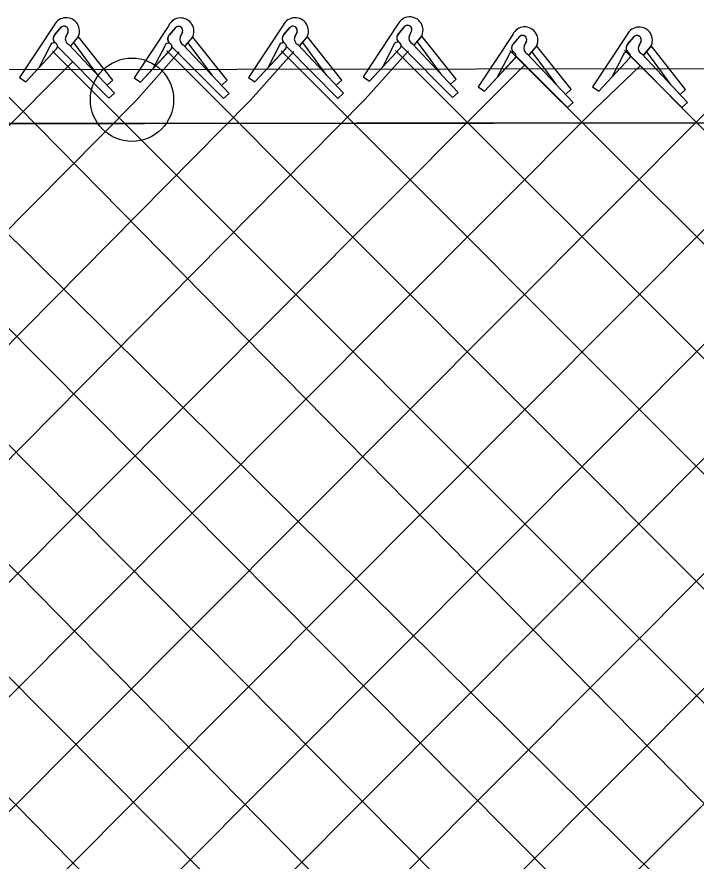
# Model space of a CAD drawing. Extents: x 0 to 2.85, y -0.1 to 1.83.
# Drawn here: x 0.9676 to 1.0154, y 0.868 to 0.9274 of the extents above; entities that cross this region are included whole.
import ezdxf

# ---------------------------------------------------------------- set-up
doc = ezdxf.new("R2010")
doc.units = 0
doc.layers.add('sb_Chainlink Fence', color=7, linetype='Continuous')
doc.layers.add('sb_Existing Structural Steel', color=7, linetype='Continuous')

msp = doc.modelspace()

# ---------------------------------------------------------------- linework, layer by layer
at = {"layer": 'sb_Chainlink Fence'}
for p, q in [((0.970195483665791, 0.9268419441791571), (0.9677590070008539, 0.9231530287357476)), ((0.970243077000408, 0.92617318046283), (0.9706881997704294, 0.9267002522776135)), ((0.970647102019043, 0.9266569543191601), (0.970243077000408, 0.92617318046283)), ((0.97116920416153, 0.9263714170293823), (0.9710056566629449, 0.9260171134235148)), ((0.9710062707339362, 0.9260296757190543), (0.9711688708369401, 0.926363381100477)), ((0.9782489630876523, 0.9268215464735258), (0.9758124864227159, 0.9231326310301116)), ((0.97829655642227, 0.926152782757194), (0.9787416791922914, 0.9266798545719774)), ((0.978700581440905, 0.9266365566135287), (0.97829655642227, 0.926152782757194)), ((0.9863032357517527, 0.926838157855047), (0.9838667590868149, 0.9231492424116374)), ((0.9863508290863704, 0.9261693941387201), (0.9867959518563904, 0.9266964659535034)), ((0.986754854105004, 0.9266531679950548), (0.9863508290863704, 0.9261693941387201)), ((0.9872769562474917, 0.926367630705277), (0.9871134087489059, 0.9260133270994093)), ((0.994365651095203, 0.9268977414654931), (0.9919291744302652, 0.9232088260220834)), ((0.9944132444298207, 0.9262289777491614), (0.9948583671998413, 0.9267560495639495)), ((0.9948172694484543, 0.926712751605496), (0.9944132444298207, 0.9262289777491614)), ((0.9953393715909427, 0.9264272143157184), (0.9951758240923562, 0.9260729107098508)), ((0.9951764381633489, 0.9260854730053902), (0.9953390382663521, 0.926419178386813)), ((0.9713525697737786, 0.9253822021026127), (0.9718477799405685, 0.9259684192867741)), ((0.9713591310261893, 0.9253911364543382), (0.9718502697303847, 0.9259704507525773)), ((0.9718477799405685, 0.9259684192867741), (0.9718841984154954, 0.9260364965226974)), ((0.9718841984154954, 0.9260364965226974), (0.9719152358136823, 0.9261093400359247)), ((0.9743085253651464, 0.9229771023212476), (0.9718956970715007, 0.9260118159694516)), ((0.9792226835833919, 0.926351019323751), (0.9790591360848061, 0.9259967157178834)), ((0.9790597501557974, 0.9260092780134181), (0.9792223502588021, 0.9263429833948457)), ((0.9794060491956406, 0.9253618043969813), (0.9799012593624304, 0.9259480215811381)), ((0.9794126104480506, 0.9253707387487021), (0.9799037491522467, 0.9259500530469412)), ((0.9799012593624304, 0.9259480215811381), (0.9799376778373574, 0.9260160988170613)), ((0.9799376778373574, 0.9260160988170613), (0.9799687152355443, 0.9260889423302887)), ((0.9823620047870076, 0.9229567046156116), (0.9799491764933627, 0.9259914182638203)), ((0.9871140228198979, 0.9260258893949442), (0.9872766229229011, 0.9263595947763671)), ((0.9874603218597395, 0.9253784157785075), (0.9879555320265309, 0.9259646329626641)), ((0.9874668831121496, 0.9253873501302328), (0.9879580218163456, 0.9259666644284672)), ((0.9879555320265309, 0.9259646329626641), (0.9879919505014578, 0.9260327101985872)), ((0.9879919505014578, 0.9260327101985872), (0.9880229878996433, 0.9261055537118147)), ((0.990416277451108, 0.9229733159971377), (0.9880034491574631, 0.9260080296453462)), ((0.9955227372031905, 0.9254379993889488), (0.9960179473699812, 0.9260242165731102)), ((0.9955292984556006, 0.9254469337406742), (0.9960204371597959, 0.9260262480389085)), ((0.9960179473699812, 0.9260242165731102), (0.996054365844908, 0.9260922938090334)), ((0.996054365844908, 0.9260922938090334), (0.9960854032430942, 0.926165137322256)), ((0.9984786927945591, 0.923032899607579), (0.9960658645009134, 0.9260676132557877)), ((1.0024478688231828, 0.9261900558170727), (1.0000113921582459, 0.9225011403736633)), ((1.0024954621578, 0.9255212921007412), (1.0029405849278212, 0.9260483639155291)), ((1.0028994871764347, 0.9260050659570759), (1.0024954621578, 0.9255212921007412)), ((1.0105007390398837, 0.9261843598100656), (1.0080642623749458, 0.9224954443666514)), ((1.0105483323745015, 0.9255155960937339), (1.0109934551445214, 0.9260426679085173)), ((1.010952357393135, 0.9259993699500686), (1.0105483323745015, 0.9255155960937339)), ((0.9682049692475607, 0.9228483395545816), (0.9703747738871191, 0.9251857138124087)), ((0.9699181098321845, 0.9253864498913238), (0.9691064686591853, 0.9238348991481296)), ((0.9704197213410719, 0.9253352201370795), (0.9740470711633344, 0.9216924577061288)), ((0.9712174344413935, 0.9254777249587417), (0.9744428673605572, 0.9220511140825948)), ((0.9732695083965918, 0.9233091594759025), (0.9715724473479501, 0.9256191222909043)), ((0.9779715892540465, 0.9253660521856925), (0.9771599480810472, 0.9238145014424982)), ((0.9784732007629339, 0.9253148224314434), (0.9821005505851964, 0.9216720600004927)), ((0.9792709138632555, 0.9254573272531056), (0.9824963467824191, 0.9220307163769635)), ((0.9813229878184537, 0.9232887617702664), (0.9796259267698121, 0.9255987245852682)), ((0.9843127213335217, 0.9228445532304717), (0.9864825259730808, 0.9251819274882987)), ((0.9860258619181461, 0.9253826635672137), (0.9852142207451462, 0.9238311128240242)), ((0.9865274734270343, 0.9253314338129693), (0.9901548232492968, 0.9216886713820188)), ((0.9873251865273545, 0.9254739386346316), (0.9905506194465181, 0.9220473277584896)), ((0.9893772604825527, 0.9233053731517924), (0.9876801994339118, 0.9256153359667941)), ((0.992375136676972, 0.9229041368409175), (0.9945449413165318, 0.9252415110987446)), ((0.992375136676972, 0.9229041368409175), (0.9945311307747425, 0.9252277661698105)), ((0.9940882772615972, 0.9254422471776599), (0.9932766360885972, 0.9238906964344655)), ((0.9945898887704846, 0.9253910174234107), (0.998217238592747, 0.9217482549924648)), ((0.9953876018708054, 0.925533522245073), (0.9986130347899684, 0.9221069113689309)), ((0.9974396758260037, 0.9233649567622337), (0.9957426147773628, 0.9256749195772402)), ((1.0034215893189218, 0.925719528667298), (1.0032580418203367, 0.9253652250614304)), ((1.003258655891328, 0.9253777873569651), (1.0034212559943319, 0.9257114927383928)), ((1.0036049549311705, 0.9247303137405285), (1.0041001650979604, 0.925316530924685)), ((1.0036115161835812, 0.9247392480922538), (1.0041026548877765, 0.9253185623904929)), ((1.0041001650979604, 0.925316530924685), (1.0041365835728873, 0.9253846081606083)), ((1.0041365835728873, 0.9253846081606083), (1.0041676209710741, 0.9254574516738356)), ((1.0065609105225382, 0.9223252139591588), (1.0041480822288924, 0.9253599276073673)), ((1.0114744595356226, 0.9257138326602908), (1.0113109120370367, 0.9253595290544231)), ((1.0113115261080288, 0.925372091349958), (1.011474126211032, 0.9257057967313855)), ((1.0116578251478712, 0.9247246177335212), (1.012153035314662, 0.925310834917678)), ((1.0116643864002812, 0.9247335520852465), (1.0121555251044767, 0.9253128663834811)), ((1.012153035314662, 0.925310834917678), (1.0121894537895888, 0.9253789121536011)), ((1.0121894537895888, 0.9253789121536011), (1.0122204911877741, 0.9254517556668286)), ((1.014613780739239, 0.9223195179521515), (1.0122009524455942, 0.9253542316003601)), ((0.9539706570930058, 0.9249798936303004), (1.06732227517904, 0.8127514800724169)), ((0.9682049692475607, 0.9228483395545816), (0.9703609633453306, 0.9251719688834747)), ((0.970065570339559, 0.9250070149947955), (1.083171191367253, 0.811835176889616)), ((0.9759565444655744, 0.9215450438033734), (0.9789918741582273, 0.9249627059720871)), ((0.976258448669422, 0.9228279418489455), (0.9784282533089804, 0.9251653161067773)), ((0.976258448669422, 0.9228279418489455), (0.9784144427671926, 0.9251515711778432)), ((0.9781130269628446, 0.9250205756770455), (1.0916929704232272, 0.8112774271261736)), ((0.9840108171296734, 0.9215616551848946), (0.9870461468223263, 0.9249793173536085)), ((0.9843127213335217, 0.9228445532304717), (0.9864687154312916, 0.9251681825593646)), ((0.9861604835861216, 0.925034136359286), (1.098719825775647, 0.8123618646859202)), ((0.9920732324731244, 0.9216212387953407), (0.9951085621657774, 0.9250389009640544)), ((0.9942079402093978, 0.925047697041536), (1.1075203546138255, 0.8117642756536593)), ((1.0021704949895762, 0.9247345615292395), (1.0013588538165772, 0.9231830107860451)), ((1.0022553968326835, 0.9250612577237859), (1.1163607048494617, 0.8112065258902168)), ((1.0026721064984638, 0.9246833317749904), (1.0062994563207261, 0.9210405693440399)), ((1.0034698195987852, 0.9248258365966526), (1.0066952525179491, 0.9213992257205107)), ((1.0055218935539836, 0.9226572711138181), (1.003824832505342, 0.9249672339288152)), ((1.010223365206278, 0.9247288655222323), (1.0094117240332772, 0.9231773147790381)), ((1.0103028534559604, 0.9250748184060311), (1.1236047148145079, 0.8115033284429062)), ((1.0107249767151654, 0.9246776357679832), (1.0143523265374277, 0.9210348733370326)), ((1.0115226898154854, 0.9248201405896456), (1.014748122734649, 0.9213935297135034)), ((1.0135747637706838, 0.9226515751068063), (1.0118777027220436, 0.924961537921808)), ((0.861598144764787, 0.8142026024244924), (0.9715106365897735, 0.9242823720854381)), ((1.0001554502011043, 0.9209135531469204), (1.0032978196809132, 0.9240497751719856)), ((1.0004573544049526, 0.9221964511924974), (1.002627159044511, 0.9245338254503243)), ((1.0004573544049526, 0.9221964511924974), (1.0026133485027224, 0.9245200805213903)), ((1.0085102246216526, 0.9221907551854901), (1.0106800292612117, 0.9245281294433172)), ((1.0085102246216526, 0.9221907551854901), (1.0106662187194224, 0.9245143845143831)), ((0.9651592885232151, 0.9236421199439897), (1.075963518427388, 0.8110782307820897)), ((1.0082083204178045, 0.9209078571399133), (1.01141859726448, 0.9239776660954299)), ((0.9677590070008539, 0.9231530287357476), (0.9682049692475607, 0.9228483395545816)), ((0.9743085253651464, 0.9229771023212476), (0.9739127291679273, 0.9226184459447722)), ((0.9758124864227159, 0.9231326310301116), (0.976258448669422, 0.9228279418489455)), ((0.9823620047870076, 0.9229567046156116), (0.9819662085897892, 0.9225980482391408)), ((0.9838667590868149, 0.9231492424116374), (0.9843127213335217, 0.9228445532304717)), ((0.990416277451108, 0.9229733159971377), (0.9900204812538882, 0.9226146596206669)), ((0.9919291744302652, 0.9232088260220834), (0.992375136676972, 0.9229041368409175)), ((0.9984786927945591, 0.923032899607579), (0.9980828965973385, 0.9226742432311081)), ((1.0000113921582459, 0.9225011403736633), (1.0004573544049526, 0.9221964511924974)), ((1.0065609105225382, 0.9223252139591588), (1.006165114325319, 0.921966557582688)), ((1.0080642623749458, 0.9224954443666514), (1.0085102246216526, 0.9221907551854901)), ((1.014613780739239, 0.9223195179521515), (1.0142179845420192, 0.9219608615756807)), ((0.885424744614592, 0.8138357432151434), (0.9920732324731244, 0.9216212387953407)), ((0.9265757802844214, 0.9216382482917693), (1.0350391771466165, 0.8125684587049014)), ((0.9347559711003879, 0.921652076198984), (1.042953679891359, 0.8117716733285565)), ((0.9428094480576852, 0.9216734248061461), (1.0514938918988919, 0.8121426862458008)), ((0.9508635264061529, 0.9217317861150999), (1.0580146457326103, 0.8138856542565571)), ((0.9744428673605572, 0.9220511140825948), (0.9740470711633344, 0.9216924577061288)), ((0.9824963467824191, 0.9220307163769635), (0.9821005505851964, 0.9216720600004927)), ((0.9905506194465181, 0.9220473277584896), (0.9901548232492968, 0.9216886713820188)), ((0.9986130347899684, 0.9221069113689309), (0.998217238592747, 0.9217482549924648)), ((0.8696605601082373, 0.8141430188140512), (0.9759565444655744, 0.9215450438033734)), ((0.8777172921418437, 0.8141877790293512), (0.9840108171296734, 0.9215616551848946)), ((0.9185229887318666, 0.9216022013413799), (1.0267264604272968, 0.811970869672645)), ((0.9679030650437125, 0.9215654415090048), (0.9679030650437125, 0.9215654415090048)), ((1.0066952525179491, 0.9213992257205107), (1.0062994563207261, 0.9210405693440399)), ((1.014748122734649, 0.9213935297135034), (1.0143523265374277, 0.9210348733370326)), ((0.8938860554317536, 0.8143379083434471), (1.0001554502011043, 0.9209135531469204)), ((0.9019395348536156, 0.8143583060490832), (1.0082083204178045, 0.9209078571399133)), ((0.9099938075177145, 0.8143416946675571), (1.0162374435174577, 0.9209025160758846)), ((0.921785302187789, 0.8180240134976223), (1.0242909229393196, 0.9208821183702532)), ((0.9261129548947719, 0.8143268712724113), (1.03234519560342, 0.9208987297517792)), ((0.934165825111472, 0.8143325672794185), (1.0404076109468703, 0.9209583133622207)), ((0.9421949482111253, 0.8143379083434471), (1.0484643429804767, 0.9209135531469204)), ((0.9502484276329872, 0.8143583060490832), (1.0565172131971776, 0.9209078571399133)), ((0.9583027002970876, 0.8143416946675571), (1.0645953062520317, 0.9208601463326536))]:
    msp.add_line(p, q, dxfattribs=at)
msp.add_lwpolyline([(0.7556648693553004, 0.9197000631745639), (1.099263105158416, 0.9200467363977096), (1.1229582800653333, 0.9201215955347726), (1.1326086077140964, 0.920167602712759)], dxfattribs=at)
for centre, radius, start, end in [((0.971033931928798, 0.9264271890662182), 0.0009354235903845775, 330.7731305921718, 153.67978342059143), ((0.9790874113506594, 0.9264067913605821), 0.0009354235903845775, 330.7731305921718, 153.67978342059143), ((0.9871416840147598, 0.9264234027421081), 0.0009354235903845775, 330.7731305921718, 153.67978342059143), ((0.9952040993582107, 0.9264829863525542), 0.0009354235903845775, 330.7731305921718, 153.67978342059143), ((0.9708799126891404, 0.9264625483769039), 0.00030330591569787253, 342.5147558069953, 140.13680881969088), ((0.9708810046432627, 0.9264639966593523), 0.00030494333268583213, 340.73435754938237, 129.21739859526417), ((0.9789333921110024, 0.9264421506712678), 0.00030330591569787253, 342.5147558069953, 140.13680881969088), ((0.9789344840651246, 0.9264435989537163), 0.00030494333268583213, 340.73435754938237, 129.21739859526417), ((0.9869876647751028, 0.926458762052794), 0.00030330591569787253, 342.5147558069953, 140.13680881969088), ((0.9869887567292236, 0.9264602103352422), 0.00030494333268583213, 340.73435754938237, 129.21739859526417), ((0.9950500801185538, 0.9265183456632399), 0.00030330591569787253, 342.5147558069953, 140.13680881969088), ((0.9950511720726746, 0.9265197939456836), 0.00030494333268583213, 340.73435754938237, 129.21739859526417), ((1.0032863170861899, 0.9257753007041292), 0.0009354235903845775, 330.7731305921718, 153.67978342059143), ((1.0113391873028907, 0.925769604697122), 0.0009354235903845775, 330.7731305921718, 153.67978342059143), ((0.9705025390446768, 0.9258898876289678), 0.0003843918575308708, 140.20166010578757, 233.0052527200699), ((0.9705130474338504, 0.9258903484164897), 0.0003909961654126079, 133.66718540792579, 232.2343578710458), ((0.9713933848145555, 0.9258577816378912), 0.00041880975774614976, 156.48328493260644, 245.15783350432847), ((0.9785560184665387, 0.9258694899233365), 0.0003843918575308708, 140.20166010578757, 233.0052527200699), ((0.9785665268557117, 0.9258699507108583), 0.0003909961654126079, 133.66718540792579, 232.2343578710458), ((0.9794468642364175, 0.9258373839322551), 0.00041880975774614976, 156.48328493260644, 245.15783350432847), ((0.9866102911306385, 0.9258861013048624), 0.0003843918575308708, 140.20166010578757, 233.0052527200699), ((0.9866207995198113, 0.9258865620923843), 0.0003909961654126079, 133.66718540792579, 232.2343578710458), ((0.9875011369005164, 0.9258539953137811), 0.00041880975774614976, 156.48328493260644, 245.15783350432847), ((0.9946727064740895, 0.9259456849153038), 0.0003843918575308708, 140.20166010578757, 233.0052527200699), ((0.9946832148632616, 0.9259461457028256), 0.0003909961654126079, 133.66718540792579, 232.2343578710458), ((0.9955635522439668, 0.9259135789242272), 0.00041880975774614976, 156.48328493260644, 245.15783350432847), ((1.0031322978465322, 0.9258106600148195), 0.00030330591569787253, 342.5147558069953, 140.13680881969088), ((1.0031333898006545, 0.925812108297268), 0.00030494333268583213, 340.73435754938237, 129.21739859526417), ((1.0111851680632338, 0.9258049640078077), 0.00030330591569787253, 342.5147558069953, 140.13680881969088), ((1.0111862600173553, 0.9258064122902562), 0.00030494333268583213, 340.73435754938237, 129.21739859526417), ((0.9701700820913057, 0.9253423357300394), 0.00025580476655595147, 319.02146199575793, 170.0695590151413), ((0.9782235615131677, 0.9253219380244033), 0.00025580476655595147, 319.02146199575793, 170.0695590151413), ((0.9862778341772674, 0.9253385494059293), 0.00025580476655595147, 319.02146199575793, 170.0695590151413), ((0.9943402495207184, 0.9253981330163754), 0.00025580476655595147, 319.02146199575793, 170.0695590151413), ((1.0027549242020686, 0.9252379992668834), 0.0003843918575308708, 140.20166010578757, 233.0052527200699), ((1.0027654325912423, 0.9252384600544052), 0.0003909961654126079, 133.66718540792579, 232.2343578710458), ((1.0036457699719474, 0.9252058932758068), 0.00041880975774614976, 156.48328493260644, 245.15783350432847), ((1.0108077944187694, 0.9252323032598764), 0.0003843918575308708, 140.20166010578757, 233.0052527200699), ((1.0108183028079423, 0.9252327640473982), 0.0003909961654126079, 133.66718540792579, 232.2343578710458), ((1.0116986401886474, 0.925200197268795), 0.00041880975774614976, 156.48328493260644, 245.15783350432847), ((1.0024224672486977, 0.924690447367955), 0.00025580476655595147, 319.02146199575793, 170.0695590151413), ((1.0104753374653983, 0.924684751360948), 0.00025580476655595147, 319.02146199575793, 170.0695590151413)]:
    msp.add_arc(centre, radius, start, end, dxfattribs=at)
at = {"layer": 'sb_Existing Structural Steel'}
msp.add_line((0.7463728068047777, 0.9233474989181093), (1.8783968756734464, 0.9252310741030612), dxfattribs=at)
msp.add_lwpolyline([(1.8783743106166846, 0.9214564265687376), (1.2151944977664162, 0.9203057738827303), (1.099263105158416, 0.9200467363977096), (0.7389309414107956, 0.9196901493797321)], dxfattribs=at)
msp.add_circle((0.9756654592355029, 0.9215918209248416), 0.002929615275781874, dxfattribs=at)

doc.saveas('drawing.dxf')
